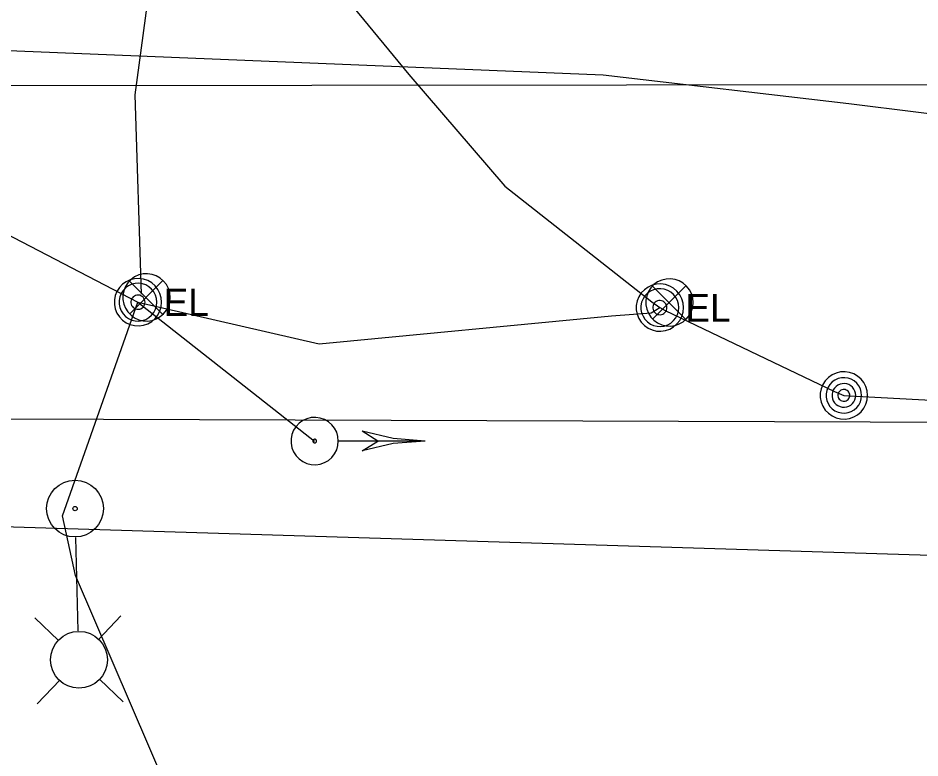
# Model space of a CAD drawing. Extents: x 600849 to 606371, y 330010 to 403088.
# Drawn here: x 603566.5 to 603692.2, y 349957.3 to 350060.5 of the extents above; entities that cross this region are included whole.
import ezdxf

# ---------------------------------------------------------------- set-up
doc = ezdxf.new("R2010")
doc.units = 0
for name, color, linetype in [('E_FTMS_Conduit', 7, 'Continuous'), ('E_LTG', 7, 'Continuous'), ('E_LTG_CID', 7, 'Continuous'), ('E_MISCPROP', 7, 'Continuous'), ('E_SIG', 7, 'Continuous'), ('E_SIG_Conduit', 7, 'Continuous'), ('E_UTL_E', 7, 'Continuous'), ('E_UTL_G_UG', 7, 'Continuous'), ('E_UTL_Overhead', 7, 'Continuous'), ('E_UTL_T_UG', 7, 'Continuous')]:
    doc.layers.add(name, color=color, linetype=linetype)

msp = doc.modelspace()

# ---------------------------------------------------------------- linework, layer by layer
at = {"layer": 'E_FTMS_Conduit'}
msp.add_lwpolyline([(603575.18, 350163.49), (603576.5, 350149.08), (603580.05, 350141.16), (603582.94, 350137.08), (603586.21, 350129.73), (603589.8, 350124.4), (603590.67, 350112.8), (603589.13, 350096.71), (603582.8, 350049.8), (603583.68, 350022)], dxfattribs=at)
at = {"layer": 'E_LTG'}
for points in [[(603574.91, 349975.02), (603574.57, 349988.06)], [(603572.18, 349973.69), (603568.87, 349976.84)], [(603577.72, 349973.83), (603580.86, 349977.15)], [(603572.33, 349968.15), (603569.18, 349964.84)], [(603577.86, 349968.3), (603581.17, 349965.15)]]:
    msp.add_lwpolyline(points, dxfattribs=at)
for centre, radius in [((603574.47, 349992.09), 3.96), ((603574.47, 349992.09), 0.303), ((603575.02, 349971), 3.96)]:
    msp.add_circle(centre, radius, dxfattribs=at)
at = {"layer": 'E_LTG_CID'}
for points in [[(603575.2, 350148.58), (603575.49, 350147.29), (603577.82, 350142.15), (603582.07, 350131.77), (603587.61, 350125.84), (603588.51, 350124.16), (603587.98, 350123.3), (603587.16, 350117.48), (603590.23, 350104.45), (603604.63, 350072.51), (603620.98, 350052.63), (603634.38, 350037.03), (603654.88, 350020.9), (603655.98, 350020.11)], [(603514.37, 350056.79), (603519.33, 350054.54), (603546.19, 350040.11), (603583.24, 350020.86)], [(603572.73, 349991.09), (603583.24, 350020.86)], [(603583.24, 350020.86), (603608.49, 350015.05), (603649.23, 350018.98), (603654.78, 350019.38), (603655.98, 350020.11), (603656.75, 350019.7), (603680.35, 350008.39), (603681.64, 350007.87)], [(603681.64, 350007.87), (603779.6, 350002.58)], [(603621.26, 349910.44), (603620.8, 349911.86), (603616.21, 349917.99), (603593.76, 349945.42), (603587.47, 349952.66), (603574.53, 349982.77), (603572.73, 349991.09)]]:
    msp.add_lwpolyline(points, dxfattribs=at)
at = {"layer": 'E_MISCPROP'}
for points in [[(603684.94, 350007.87), (603684.88, 350008.5), (603684.7, 350009.1), (603684.42, 350009.65), (603684.03, 350010.15), (603683.55, 350010.56), (603683.01, 350010.87), (603682.42, 350011.08), (603681.8, 350011.17), (603681.17, 350011.14), (603680.56, 350010.99), (603679.99, 350010.73), (603679.48, 350010.36), (603679.05, 350009.91), (603678.71, 350009.38), (603678.47, 350008.8), (603678.35, 350008.18), (603678.35, 350007.56), (603678.47, 350006.94), (603678.71, 350006.36), (603679.05, 350005.83), (603679.48, 350005.38), (603679.99, 350005.01), (603680.56, 350004.75), (603681.17, 350004.6), (603681.8, 350004.57), (603682.42, 350004.66), (603683.01, 350004.87), (603683.55, 350005.18), (603684.03, 350005.59), (603684.42, 350006.09), (603684.7, 350006.64), (603684.88, 350007.25), (603684.94, 350007.87)], [(603684.11, 350007.87), (603684.07, 350008.34), (603683.94, 350008.79), (603683.72, 350009.21), (603683.43, 350009.58), (603683.07, 350009.89), (603682.67, 350010.12), (603682.22, 350010.28), (603681.76, 350010.34), (603681.29, 350010.32), (603680.83, 350010.21), (603680.4, 350010.01), (603680.02, 350009.74), (603679.69, 350009.4), (603679.44, 350009), (603679.26, 350008.57), (603679.18, 350008.11), (603679.18, 350007.64), (603679.26, 350007.17), (603679.44, 350006.74), (603679.69, 350006.34), (603680.02, 350006), (603680.4, 350005.73), (603680.83, 350005.53), (603681.29, 350005.42), (603681.76, 350005.4), (603682.22, 350005.47), (603682.67, 350005.62), (603683.07, 350005.85), (603683.43, 350006.16), (603683.72, 350006.53), (603683.94, 350006.95), (603684.07, 350007.4), (603684.11, 350007.87)], [(603683.29, 350007.87), (603683.26, 350008.18), (603683.17, 350008.48), (603683.03, 350008.76), (603682.83, 350009.01), (603682.6, 350009.21), (603682.32, 350009.37), (603682.03, 350009.47), (603681.72, 350009.52), (603681.4, 350009.5), (603681.1, 350009.43), (603680.81, 350009.3), (603680.56, 350009.12), (603680.34, 350008.89), (603680.17, 350008.63), (603680.06, 350008.34), (603680, 350008.03), (603680, 350007.71), (603680.06, 350007.41), (603680.17, 350007.11), (603680.34, 350006.85), (603680.56, 350006.62), (603680.81, 350006.44), (603681.1, 350006.31), (603681.4, 350006.24), (603681.72, 350006.22), (603682.03, 350006.27), (603682.32, 350006.37), (603682.6, 350006.53), (603682.83, 350006.73), (603683.03, 350006.98), (603683.17, 350007.26), (603683.26, 350007.56), (603683.29, 350007.87)], [(603682.46, 350007.87), (603682.45, 350008.03), (603682.4, 350008.18), (603682.33, 350008.32), (603682.24, 350008.44), (603682.12, 350008.54), (603681.98, 350008.62), (603681.83, 350008.67), (603681.68, 350008.69), (603681.52, 350008.69), (603681.37, 350008.65), (603681.23, 350008.59), (603681.1, 350008.49), (603680.99, 350008.38), (603680.91, 350008.25), (603680.85, 350008.1), (603680.82, 350007.95), (603680.82, 350007.79), (603680.85, 350007.64), (603680.91, 350007.49), (603680.99, 350007.36), (603681.1, 350007.25), (603681.23, 350007.16), (603681.37, 350007.09), (603681.52, 350007.05), (603681.68, 350007.05), (603681.83, 350007.07), (603681.98, 350007.12), (603682.12, 350007.2), (603682.24, 350007.3), (603682.33, 350007.42), (603682.4, 350007.56), (603682.45, 350007.71), (603682.46, 350007.87)]]:
    msp.add_lwpolyline(points, dxfattribs=at)
at = {"layer": 'E_SIG'}
for points in [[(603587.73, 350021.54), (603587.67, 350022.16), (603587.49, 350022.76), (603587.2, 350023.32), (603586.82, 350023.81), (603586.34, 350024.23), (603585.8, 350024.54), (603585.21, 350024.74), (603584.58, 350024.83), (603583.96, 350024.8), (603583.35, 350024.66), (603582.78, 350024.4), (603582.27, 350024.03), (603581.83, 350023.58), (603581.49, 350023.05), (603581.26, 350022.47), (603581.14, 350021.85), (603581.14, 350021.22), (603581.26, 350020.61), (603581.49, 350020.03), (603581.83, 350019.5), (603582.27, 350019.04), (603582.78, 350018.68), (603583.35, 350018.42), (603583.96, 350018.27), (603584.58, 350018.24), (603585.21, 350018.33), (603585.8, 350018.54), (603586.34, 350018.85), (603586.82, 350019.26), (603587.2, 350019.75), (603587.49, 350020.31), (603587.67, 350020.91), (603587.73, 350021.54)], [(603660.63, 350020.83), (603660.57, 350021.45), (603660.39, 350022.06), (603660.1, 350022.61), (603659.71, 350023.11), (603659.24, 350023.52), (603658.7, 350023.83), (603658.1, 350024.04), (603657.48, 350024.13), (603656.86, 350024.1), (603656.25, 350023.95), (603655.68, 350023.69), (603655.16, 350023.32), (603654.73, 350022.87), (603654.39, 350022.34), (603654.16, 350021.76), (603654.04, 350021.14), (603654.04, 350020.52), (603654.16, 350019.9), (603654.39, 350019.32), (603654.73, 350018.79), (603655.16, 350018.34), (603655.68, 350017.97), (603656.25, 350017.71), (603656.86, 350017.56), (603657.48, 350017.53), (603658.1, 350017.62), (603658.7, 350017.83), (603659.24, 350018.14), (603659.71, 350018.55), (603660.1, 350019.05), (603660.39, 350019.6), (603660.57, 350020.21), (603660.63, 350020.83)], [(603586.69, 350023.87), (603582.08, 350019.21)], [(603582.08, 350023.82), (603586.73, 350019.17)], [(603659.59, 350023.16), (603654.98, 350018.51)], [(603654.98, 350023.12), (603659.63, 350018.46)], [(603611.17, 350001.5), (603611.11, 350002.13), (603610.94, 350002.73), (603610.65, 350003.28), (603610.26, 350003.78), (603609.79, 350004.19), (603609.25, 350004.5), (603608.65, 350004.71), (603608.03, 350004.8), (603607.4, 350004.77), (603606.8, 350004.62), (603606.22, 350004.36), (603605.71, 350003.99), (603605.28, 350003.54), (603604.94, 350003.01), (603604.71, 350002.43), (603604.59, 350001.81), (603604.59, 350001.19), (603604.71, 350000.57), (603604.94, 349999.99), (603605.28, 349999.46), (603605.71, 349999.01), (603606.22, 349998.64), (603606.8, 349998.38), (603607.4, 349998.23), (603608.03, 349998.2), (603608.65, 349998.29), (603609.25, 349998.5), (603609.79, 349998.81), (603610.26, 349999.22), (603610.65, 349999.72), (603610.94, 350000.27), (603611.11, 350000.88), (603611.17, 350001.5)], [(603623.27, 350001.5), (603618.82, 350001.85), (603614.47, 350002.88)], [(603616.68, 350001.5), (603614.47, 350002.88)], [(603608.13, 350001.5), (603608.12, 350001.55), (603608.11, 350001.59), (603608.09, 350001.64), (603608.06, 350001.67), (603608.02, 350001.71), (603607.98, 350001.73), (603607.93, 350001.75), (603607.89, 350001.75), (603607.84, 350001.75), (603607.79, 350001.74), (603607.75, 350001.72), (603607.71, 350001.69), (603607.68, 350001.66), (603607.65, 350001.62), (603607.63, 350001.57), (603607.62, 350001.52), (603607.62, 350001.48), (603607.63, 350001.43), (603607.65, 350001.38), (603607.68, 350001.34), (603607.71, 350001.31), (603607.75, 350001.28), (603607.79, 350001.26), (603607.84, 350001.25), (603607.89, 350001.25), (603607.93, 350001.26), (603607.98, 350001.27), (603608.02, 350001.29), (603608.06, 350001.33), (603608.09, 350001.36), (603608.11, 350001.41), (603608.12, 350001.45), (603608.13, 350001.5)], [(603623.27, 350001.5), (603611.23, 350001.5)], [(603623.27, 350001.5), (603618.82, 350001.15), (603614.47, 350000.13)], [(603614.47, 350000.13), (603616.68, 350001.5)]]:
    msp.add_lwpolyline(points, dxfattribs=at)
at = {"layer": 'E_SIG_Conduit'}
msp.add_lwpolyline([(603583.24, 350020.86), (603607.87, 350001.5)], dxfattribs=at)
at = {"layer": 'E_UTL_E'}
for points in [[(603586.54, 350020.87), (603586.48, 350021.49), (603586.31, 350022.09), (603586.02, 350022.65), (603585.63, 350023.14), (603585.16, 350023.55), (603584.61, 350023.87), (603584.02, 350024.07), (603583.4, 350024.16), (603582.77, 350024.13), (603582.16, 350023.98), (603581.59, 350023.72), (603581.08, 350023.36), (603580.65, 350022.91), (603580.31, 350022.38), (603580.08, 350021.79), (603579.96, 350021.18), (603579.96, 350020.55), (603580.08, 350019.94), (603580.31, 350019.35), (603580.65, 350018.83), (603581.08, 350018.37), (603581.59, 350018.01), (603582.16, 350017.75), (603582.77, 350017.6), (603583.4, 350017.57), (603584.02, 350017.66), (603584.61, 350017.86), (603585.16, 350018.18), (603585.63, 350018.59), (603586.02, 350019.08), (603586.31, 350019.64), (603586.48, 350020.24), (603586.54, 350020.87)], [(603586.54, 350020.87), (603586.48, 350021.49), (603586.31, 350022.09), (603586.02, 350022.65), (603585.63, 350023.14), (603585.16, 350023.55), (603584.61, 350023.87), (603584.02, 350024.07), (603583.4, 350024.16), (603582.77, 350024.13), (603582.16, 350023.98), (603581.59, 350023.72), (603581.08, 350023.36), (603580.65, 350022.91), (603580.31, 350022.38), (603580.08, 350021.79), (603579.96, 350021.18), (603579.96, 350020.55), (603580.08, 350019.94), (603580.31, 350019.35), (603580.65, 350018.83), (603581.08, 350018.37), (603581.59, 350018.01), (603582.16, 350017.75), (603582.77, 350017.6), (603583.4, 350017.57), (603584.02, 350017.66), (603584.61, 350017.86), (603585.16, 350018.18), (603585.63, 350018.59), (603586.02, 350019.08), (603586.31, 350019.64), (603586.48, 350020.24), (603586.54, 350020.87)], [(603585.88, 350020.87), (603585.83, 350021.36), (603585.69, 350021.85), (603585.46, 350022.29), (603585.15, 350022.69), (603584.77, 350023.02), (603584.34, 350023.27), (603583.86, 350023.43), (603583.37, 350023.5), (603582.87, 350023.48), (603582.38, 350023.36), (603581.92, 350023.15), (603581.51, 350022.86), (603581.17, 350022.5), (603580.9, 350022.07), (603580.71, 350021.61), (603580.61, 350021.12), (603580.61, 350020.61), (603580.71, 350020.12), (603580.9, 350019.66), (603581.17, 350019.23), (603581.51, 350018.87), (603581.92, 350018.58), (603582.38, 350018.37), (603582.87, 350018.25), (603583.37, 350018.23), (603583.86, 350018.3), (603584.34, 350018.46), (603584.77, 350018.71), (603585.15, 350019.04), (603585.46, 350019.44), (603585.69, 350019.88), (603585.83, 350020.37), (603585.88, 350020.87)], [(603585.88, 350020.87), (603585.83, 350021.36), (603585.69, 350021.85), (603585.46, 350022.29), (603585.15, 350022.69), (603584.77, 350023.02), (603584.34, 350023.27), (603583.86, 350023.43), (603583.37, 350023.5), (603582.87, 350023.48), (603582.38, 350023.36), (603581.92, 350023.15), (603581.51, 350022.86), (603581.17, 350022.5), (603580.9, 350022.07), (603580.71, 350021.61), (603580.61, 350021.12), (603580.61, 350020.61), (603580.71, 350020.12), (603580.9, 350019.66), (603581.17, 350019.23), (603581.51, 350018.87), (603581.92, 350018.58), (603582.38, 350018.37), (603582.87, 350018.25), (603583.37, 350018.23), (603583.86, 350018.3), (603584.34, 350018.46), (603584.77, 350018.71), (603585.15, 350019.04), (603585.46, 350019.44), (603585.69, 350019.88), (603585.83, 350020.37), (603585.88, 350020.87)], [(603659.29, 350020.11), (603659.23, 350020.73), (603659.05, 350021.34), (603658.76, 350021.89), (603658.37, 350022.39), (603657.9, 350022.8), (603657.36, 350023.11), (603656.76, 350023.32), (603656.14, 350023.41), (603655.52, 350023.38), (603654.91, 350023.23), (603654.34, 350022.97), (603653.83, 350022.6), (603653.39, 350022.15), (603653.05, 350021.62), (603652.82, 350021.04), (603652.7, 350020.42), (603652.7, 350019.8), (603652.82, 350019.18), (603653.05, 350018.6), (603653.39, 350018.07), (603653.83, 350017.62), (603654.34, 350017.25), (603654.91, 350016.99), (603655.52, 350016.84), (603656.14, 350016.81), (603656.76, 350016.9), (603657.36, 350017.11), (603657.9, 350017.42), (603658.37, 350017.83), (603658.76, 350018.33), (603659.05, 350018.88), (603659.23, 350019.49), (603659.29, 350020.11)], [(603659.29, 350020.11), (603659.23, 350020.73), (603659.05, 350021.34), (603658.76, 350021.89), (603658.37, 350022.39), (603657.9, 350022.8), (603657.36, 350023.11), (603656.76, 350023.32), (603656.14, 350023.41), (603655.52, 350023.38), (603654.91, 350023.23), (603654.34, 350022.97), (603653.83, 350022.6), (603653.39, 350022.15), (603653.05, 350021.62), (603652.82, 350021.04), (603652.7, 350020.42), (603652.7, 350019.8), (603652.82, 350019.18), (603653.05, 350018.6), (603653.39, 350018.07), (603653.83, 350017.62), (603654.34, 350017.25), (603654.91, 350016.99), (603655.52, 350016.84), (603656.14, 350016.81), (603656.76, 350016.9), (603657.36, 350017.11), (603657.9, 350017.42), (603658.37, 350017.83), (603658.76, 350018.33), (603659.05, 350018.88), (603659.23, 350019.49), (603659.29, 350020.11)], [(603658.63, 350020.11), (603658.58, 350020.61), (603658.44, 350021.09), (603658.21, 350021.54), (603657.9, 350021.93), (603657.52, 350022.26), (603657.08, 350022.51), (603656.61, 350022.68), (603656.11, 350022.75), (603655.61, 350022.72), (603655.12, 350022.6), (603654.67, 350022.4), (603654.26, 350022.11), (603653.91, 350021.74), (603653.64, 350021.32), (603653.45, 350020.85), (603653.36, 350020.36), (603653.36, 350019.86), (603653.45, 350019.37), (603653.64, 350018.9), (603653.91, 350018.48), (603654.26, 350018.11), (603654.67, 350017.82), (603655.12, 350017.62), (603655.61, 350017.5), (603656.11, 350017.47), (603656.61, 350017.54), (603657.08, 350017.71), (603657.52, 350017.96), (603657.9, 350018.29), (603658.21, 350018.68), (603658.44, 350019.13), (603658.58, 350019.61), (603658.63, 350020.11)], [(603658.63, 350020.11), (603658.58, 350020.61), (603658.44, 350021.09), (603658.21, 350021.54), (603657.9, 350021.93), (603657.52, 350022.26), (603657.08, 350022.51), (603656.61, 350022.68), (603656.11, 350022.75), (603655.61, 350022.72), (603655.12, 350022.6), (603654.67, 350022.4), (603654.26, 350022.11), (603653.91, 350021.74), (603653.64, 350021.32), (603653.45, 350020.85), (603653.36, 350020.36), (603653.36, 350019.86), (603653.45, 350019.37), (603653.64, 350018.9), (603653.91, 350018.48), (603654.26, 350018.11), (603654.67, 350017.82), (603655.12, 350017.62), (603655.61, 350017.5), (603656.11, 350017.47), (603656.61, 350017.54), (603657.08, 350017.71), (603657.52, 350017.96), (603657.9, 350018.29), (603658.21, 350018.68), (603658.44, 350019.13), (603658.58, 350019.61), (603658.63, 350020.11)], [(603584.23, 350020.87), (603584.21, 350021.05), (603584.16, 350021.23), (603584.08, 350021.4), (603583.96, 350021.55), (603583.82, 350021.67), (603583.65, 350021.77), (603583.48, 350021.83), (603583.29, 350021.85), (603583.1, 350021.85), (603582.92, 350021.8), (603582.75, 350021.72), (603582.59, 350021.61), (603582.46, 350021.48), (603582.36, 350021.32), (603582.29, 350021.14), (603582.26, 350020.96), (603582.26, 350020.77), (603582.29, 350020.59), (603582.36, 350020.41), (603582.46, 350020.25), (603582.59, 350020.12), (603582.75, 350020.01), (603582.92, 350019.93), (603583.1, 350019.89), (603583.29, 350019.88), (603583.48, 350019.9), (603583.65, 350019.96), (603583.82, 350020.06), (603583.96, 350020.18), (603584.08, 350020.33), (603584.16, 350020.5), (603584.21, 350020.68), (603584.23, 350020.87)], [(603584.23, 350020.87), (603584.21, 350021.05), (603584.16, 350021.23), (603584.08, 350021.4), (603583.96, 350021.55), (603583.82, 350021.67), (603583.65, 350021.77), (603583.48, 350021.83), (603583.29, 350021.85), (603583.1, 350021.85), (603582.92, 350021.8), (603582.75, 350021.72), (603582.59, 350021.61), (603582.46, 350021.48), (603582.36, 350021.32), (603582.29, 350021.14), (603582.26, 350020.96), (603582.26, 350020.77), (603582.29, 350020.59), (603582.36, 350020.41), (603582.46, 350020.25), (603582.59, 350020.12), (603582.75, 350020.01), (603582.92, 350019.93), (603583.1, 350019.89), (603583.29, 350019.88), (603583.48, 350019.9), (603583.65, 350019.96), (603583.82, 350020.06), (603583.96, 350020.18), (603584.08, 350020.33), (603584.16, 350020.5), (603584.21, 350020.68), (603584.23, 350020.87)], [(603656.98, 350020.11), (603656.96, 350020.3), (603656.91, 350020.48), (603656.82, 350020.65), (603656.7, 350020.79), (603656.56, 350020.92), (603656.4, 350021.01), (603656.22, 350021.07), (603656.03, 350021.1), (603655.85, 350021.09), (603655.66, 350021.05), (603655.49, 350020.97), (603655.34, 350020.86), (603655.21, 350020.72), (603655.11, 350020.56), (603655.04, 350020.39), (603655, 350020.2), (603655, 350020.02), (603655.04, 350019.83), (603655.11, 350019.66), (603655.21, 350019.5), (603655.34, 350019.36), (603655.49, 350019.25), (603655.66, 350019.17), (603655.85, 350019.13), (603656.03, 350019.12), (603656.22, 350019.15), (603656.4, 350019.21), (603656.56, 350019.3), (603656.7, 350019.43), (603656.82, 350019.57), (603656.91, 350019.74), (603656.96, 350019.92), (603656.98, 350020.11)], [(603656.98, 350020.11), (603656.96, 350020.3), (603656.91, 350020.48), (603656.82, 350020.65), (603656.7, 350020.79), (603656.56, 350020.92), (603656.4, 350021.01), (603656.22, 350021.07), (603656.03, 350021.1), (603655.85, 350021.09), (603655.66, 350021.05), (603655.49, 350020.97), (603655.34, 350020.86), (603655.21, 350020.72), (603655.11, 350020.56), (603655.04, 350020.39), (603655, 350020.2), (603655, 350020.02), (603655.04, 350019.83), (603655.11, 350019.66), (603655.21, 350019.5), (603655.34, 350019.36), (603655.49, 350019.25), (603655.66, 350019.17), (603655.85, 350019.13), (603656.03, 350019.12), (603656.22, 350019.15), (603656.4, 350019.21), (603656.56, 350019.3), (603656.7, 350019.43), (603656.82, 350019.57), (603656.91, 350019.74), (603656.96, 350019.92), (603656.98, 350020.11)]]:
    msp.add_lwpolyline(points, dxfattribs=at)
at = {"layer": 'E_UTL_G_UG'}
for points in [[(603247.07, 350019.95), (603318.24, 350017.66), (603336.79, 350016.35), (603384.58, 350014.07), (603430.96, 350013.96), (603458.52, 350013.84), (603503.86, 350058.46), (603648.07, 350052.57), (603682.34, 350048.59), (603730.88, 350042.54), (603763.3, 350040.62), (603792.31, 350038.87), (603814.03, 350037.15), (603835.65, 350036.86), (603952.18, 350026.33), (603985.15, 350025.13), (604017.27, 350023.85), (604050.12, 350022.04)], [(602826.9, 349977.26), (603315.02, 349970.71), (603331.6, 349993.52), (603526.72, 349990.73), (604482.07, 349961.23)]]:
    msp.add_lwpolyline(points, dxfattribs=at)
at = {"layer": 'E_UTL_Overhead'}
msp.add_lwpolyline([(603181.1, 350033.93), (603327.14, 350030.65), (603489.53, 350051.02), (603697.71, 350051.22), (603796.19, 350042.83), (603984.49, 350028.4), (604130.29, 350016.64), (604350.17, 349999.98), (604453.05, 349992.41), (604555.19, 349985.21), (604652.23, 349982.52), (604745.22, 349980.5), (604854.74, 349979.72), (604968.56, 349978.6), (605154.01, 349974.42)], dxfattribs=at)
at = {"layer": 'E_UTL_T_UG'}
msp.add_lwpolyline([(602816.91, 350007.2), (604353.29, 350001.85)], dxfattribs=at)

# ---------------------------------------------------------------- texts
at = {"layer": 'E_UTL_E'}
for p in [(603586.81, 350018.92), (603586.81, 350018.92), (603659.55, 350018.16), (603659.55, 350018.16)]:
    msp.add_text('EL', height=3.849, dxfattribs=at).set_placement(p)

doc.saveas('drawing.dxf')
